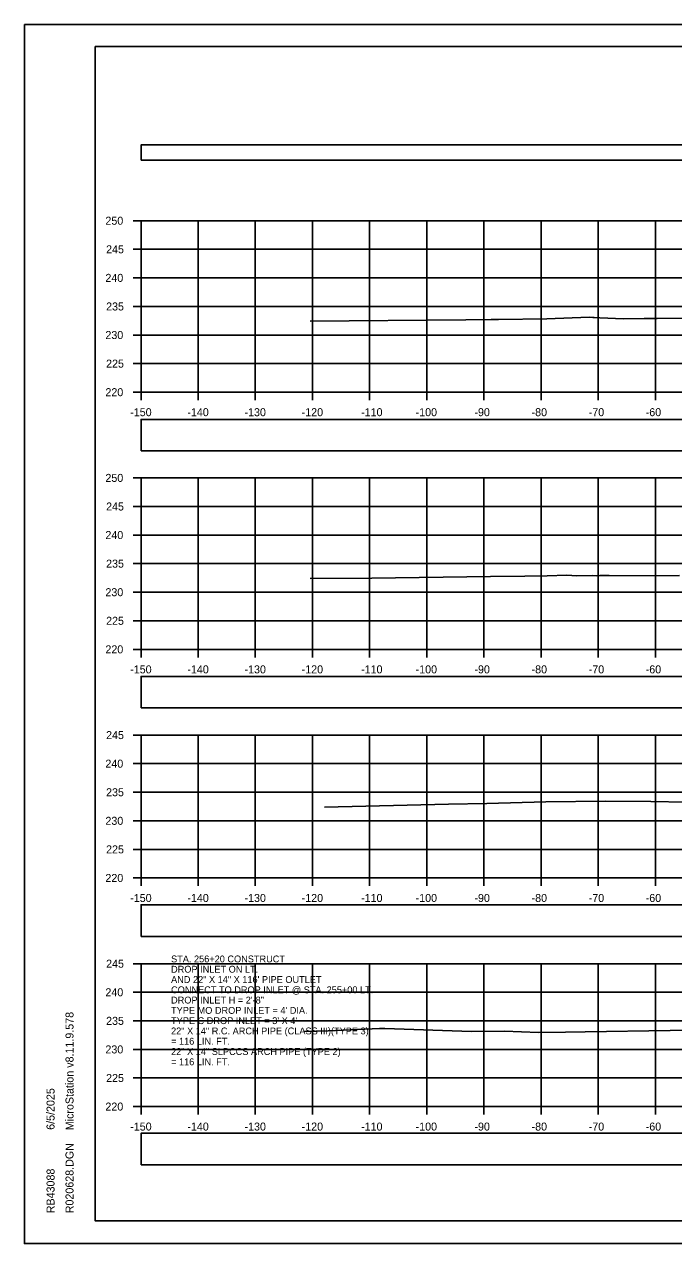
# Model space of a CAD drawing. Extents: x 1369627 to 1374022, y 380035 to 398173.
# Drawn here: x 1371928.1 to 1372041.7, y 392412.4 to 392625.7 of the extents above; entities that cross this region are included whole.
import ezdxf

# ---------------------------------------------------------------- set-up
doc = ezdxf.new("R2010")
doc.units = 0
for name, color, linetype in [('Default', 7, 'Continuous'), ('R_Axis', 7, 'Continuous'), ('R_Axis Annot', 7, 'Continuous'), ('R_Border', 7, 'Continuous'), ('R_Exist Surface', 7, 'Continuous'), ('R_Grid', 7, 'Continuous'), ('R_No Plot', 7, 'Continuous'), ('R_Water Annot', 7, 'Continuous')]:
    doc.layers.add(name, color=color, linetype=linetype)

msp = doc.modelspace()

# ---------------------------------------------------------------- linework, layer by layer
at = {"layer": 'Default'}
for points in [[(1371948.53, 392601.94), (1372248.53, 392601.94), (1372248.53, 392604.64), (1371948.53, 392604.64)], [(1371948.53, 392551.09), (1372248.53, 392551.09), (1372248.53, 392556.61), (1371948.53, 392556.61)], [(1371948.53, 392506.11), (1372248.53, 392506.11), (1372248.53, 392511.63), (1371948.53, 392511.63)], [(1371948.53, 392466.14), (1372248.53, 392466.14), (1372248.53, 392471.66), (1371948.53, 392471.66)], [(1371948.53, 392426.15), (1372248.53, 392426.15), (1372248.53, 392431.68), (1371948.53, 392431.68)]]:
    msp.add_lwpolyline(points, close=True, dxfattribs=at)
at = {"layer": 'R_Axis'}
for p, q in [((1371947.13, 392591.36), (1371948.53, 392591.36)), ((1371948.53, 392561.36), (1371948.53, 392591.36)), ((1371947.13, 392586.36), (1371948.53, 392586.36)), ((1371947.13, 392581.36), (1371948.53, 392581.36)), ((1371947.13, 392576.36), (1371948.53, 392576.36)), ((1371947.13, 392571.36), (1371948.53, 392571.36)), ((1371947.13, 392566.36), (1371948.53, 392566.36)), ((1371947.13, 392561.36), (1371948.53, 392561.36)), ((1371948.53, 392561.36), (1372248.53, 392561.36)), ((1371948.53, 392559.96), (1371948.53, 392561.36)), ((1371958.53, 392559.96), (1371958.53, 392561.36)), ((1371968.53, 392559.96), (1371968.53, 392561.36)), ((1371978.53, 392559.96), (1371978.53, 392561.36)), ((1371988.53, 392559.96), (1371988.53, 392561.36)), ((1371998.53, 392559.96), (1371998.53, 392561.36)), ((1372008.53, 392559.96), (1372008.53, 392561.36)), ((1372018.53, 392559.96), (1372018.53, 392561.36)), ((1372028.53, 392559.96), (1372028.53, 392561.36)), ((1372038.53, 392559.96), (1372038.53, 392561.36)), ((1371947.13, 392546.36), (1371948.53, 392546.36)), ((1371948.53, 392516.36), (1371948.53, 392546.36)), ((1371947.13, 392541.36), (1371948.53, 392541.36)), ((1371947.13, 392536.36), (1371948.53, 392536.36)), ((1371947.13, 392531.36), (1371948.53, 392531.36)), ((1371947.13, 392526.36), (1371948.53, 392526.36)), ((1371947.13, 392521.36), (1371948.53, 392521.36)), ((1371947.13, 392516.36), (1371948.53, 392516.36)), ((1371948.53, 392516.36), (1372248.53, 392516.36)), ((1371948.53, 392514.96), (1371948.53, 392516.36)), ((1371958.53, 392514.96), (1371958.53, 392516.36)), ((1371968.53, 392514.96), (1371968.53, 392516.36)), ((1371978.53, 392514.96), (1371978.53, 392516.36)), ((1371988.53, 392514.96), (1371988.53, 392516.36)), ((1371998.53, 392514.96), (1371998.53, 392516.36)), ((1372008.53, 392514.96), (1372008.53, 392516.36)), ((1372018.53, 392514.96), (1372018.53, 392516.36)), ((1372028.53, 392514.96), (1372028.53, 392516.36)), ((1372038.53, 392514.96), (1372038.53, 392516.36)), ((1371947.13, 392501.36), (1371948.53, 392501.36)), ((1371948.53, 392476.36), (1371948.53, 392501.36)), ((1371947.13, 392496.36), (1371948.53, 392496.36)), ((1371947.13, 392491.36), (1371948.53, 392491.36)), ((1371947.13, 392486.36), (1371948.53, 392486.36)), ((1371947.13, 392481.36), (1371948.53, 392481.36)), ((1371947.13, 392476.36), (1371948.53, 392476.36)), ((1371948.53, 392476.36), (1372248.53, 392476.36)), ((1371948.53, 392474.96), (1371948.53, 392476.36)), ((1371958.53, 392474.96), (1371958.53, 392476.36)), ((1371968.53, 392474.96), (1371968.53, 392476.36)), ((1371978.53, 392474.96), (1371978.53, 392476.36)), ((1371988.53, 392474.96), (1371988.53, 392476.36)), ((1371998.53, 392474.96), (1371998.53, 392476.36)), ((1372008.53, 392474.96), (1372008.53, 392476.36)), ((1372018.53, 392474.96), (1372018.53, 392476.36)), ((1372028.53, 392474.96), (1372028.53, 392476.36)), ((1372038.53, 392474.96), (1372038.53, 392476.36)), ((1371947.13, 392461.36), (1371948.53, 392461.36)), ((1371948.53, 392436.36), (1371948.53, 392461.36)), ((1371947.13, 392456.36), (1371948.53, 392456.36)), ((1371947.13, 392451.36), (1371948.53, 392451.36)), ((1371947.13, 392446.36), (1371948.53, 392446.36)), ((1371947.13, 392441.36), (1371948.53, 392441.36)), ((1371947.13, 392436.36), (1371948.53, 392436.36)), ((1371948.53, 392436.36), (1372248.53, 392436.36)), ((1371948.53, 392434.96), (1371948.53, 392436.36)), ((1371958.53, 392434.96), (1371958.53, 392436.36)), ((1371968.53, 392434.96), (1371968.53, 392436.36)), ((1371978.53, 392434.96), (1371978.53, 392436.36)), ((1371988.53, 392434.96), (1371988.53, 392436.36)), ((1371998.53, 392434.96), (1371998.53, 392436.36)), ((1372008.53, 392434.96), (1372008.53, 392436.36)), ((1372018.53, 392434.96), (1372018.53, 392436.36)), ((1372028.53, 392434.96), (1372028.53, 392436.36)), ((1372038.53, 392434.96), (1372038.53, 392436.36))]:
    msp.add_line(p, q, dxfattribs=at)
at = {"layer": 'R_Border'}
for p, q in [((1371940.53, 392621.82), (1372256.71, 392621.82)), ((1371940.53, 392416.36), (1371940.53, 392621.82)), ((1371940.53, 392416.36), (1371940.53, 392416.36)), ((1372256.71, 392416.36), (1371940.53, 392416.36))]:
    msp.add_line(p, q, dxfattribs=at)
at = {"layer": 'R_Exist Surface'}
for points in [[(1371978.11, 392573.79), (1372005.35, 392574.01), (1372009.81, 392574.07), (1372011.1, 392574.07), (1372019.52, 392574.2), (1372026.94, 392574.46), (1372027.6, 392574.43), (1372027.82, 392574.42), (1372028.83, 392574.39), (1372032.96, 392574.2), (1372036.6, 392574.25), (1372038.87, 392574.27), (1372052.98, 392574.42)], [(1371978.15, 392528.75), (1371988.92, 392528.84), (1372009.69, 392529.13), (1372015.67, 392529.15), (1372019.59, 392529.21), (1372023.05, 392529.33), (1372024.76, 392529.24), (1372027.49, 392529.28), (1372028.26, 392529.24), (1372028.81, 392529.28), (1372030.45, 392529.29), (1372038.56, 392529.25), (1372042.78, 392529.3)], [(1371980.62, 392488.76), (1372002.35, 392489.25), (1372009.02, 392489.41), (1372019.34, 392489.66), (1372029.82, 392489.79), (1372037.73, 392489.72), (1372044, 392489.6)], [(1371977.05, 392449.47), (1371981.3, 392449.59), (1371990.25, 392450.03), (1371991.22, 392450.01), (1372006.37, 392449.5), (1372012.16, 392449.55), (1372018.08, 392449.33), (1372022.81, 392449.37), (1372026.23, 392449.46), (1372041.12, 392449.65), (1372048.26, 392449.78)]]:
    msp.add_lwpolyline(points, dxfattribs=at)
at = {"layer": 'R_Grid'}
for p, q in [((1371948.53, 392591.36), (1372248.53, 392591.36)), ((1371948.53, 392561.36), (1371948.53, 392591.36)), ((1371958.53, 392561.36), (1371958.53, 392591.36)), ((1371968.53, 392561.36), (1371968.53, 392591.36)), ((1371978.53, 392561.36), (1371978.53, 392591.36)), ((1371988.53, 392561.36), (1371988.53, 392591.36)), ((1371998.53, 392561.36), (1371998.53, 392591.36)), ((1372008.53, 392561.36), (1372008.53, 392591.36)), ((1372018.53, 392561.36), (1372018.53, 392591.36)), ((1372028.53, 392561.36), (1372028.53, 392591.36)), ((1372038.53, 392561.36), (1372038.53, 392591.36)), ((1371948.53, 392586.36), (1372248.53, 392586.36)), ((1371948.53, 392581.36), (1372248.53, 392581.36)), ((1371948.53, 392576.36), (1372248.53, 392576.36)), ((1371948.53, 392571.36), (1372248.53, 392571.36)), ((1371948.53, 392566.36), (1372248.53, 392566.36)), ((1371948.53, 392561.36), (1372248.53, 392561.36)), ((1371948.53, 392546.36), (1372248.53, 392546.36)), ((1371948.53, 392516.36), (1371948.53, 392546.36)), ((1371958.53, 392516.36), (1371958.53, 392546.36)), ((1371968.53, 392516.36), (1371968.53, 392546.36)), ((1371978.53, 392516.36), (1371978.53, 392546.36)), ((1371988.53, 392516.36), (1371988.53, 392546.36)), ((1371998.53, 392516.36), (1371998.53, 392546.36)), ((1372008.53, 392516.36), (1372008.53, 392546.36)), ((1372018.53, 392516.36), (1372018.53, 392546.36)), ((1372028.53, 392516.36), (1372028.53, 392546.36)), ((1372038.53, 392516.36), (1372038.53, 392546.36)), ((1371948.53, 392541.36), (1372248.53, 392541.36)), ((1371948.53, 392536.36), (1372248.53, 392536.36)), ((1371948.53, 392531.36), (1372248.53, 392531.36)), ((1371948.53, 392526.36), (1372248.53, 392526.36)), ((1371948.53, 392521.36), (1372248.53, 392521.36)), ((1371948.53, 392516.36), (1372248.53, 392516.36)), ((1371948.53, 392501.36), (1372248.53, 392501.36)), ((1371948.53, 392476.36), (1371948.53, 392501.36)), ((1371958.53, 392476.36), (1371958.53, 392501.36)), ((1371968.53, 392476.36), (1371968.53, 392501.36)), ((1371978.53, 392476.36), (1371978.53, 392501.36)), ((1371988.53, 392476.36), (1371988.53, 392501.36)), ((1371998.53, 392476.36), (1371998.53, 392501.36)), ((1372008.53, 392476.36), (1372008.53, 392501.36)), ((1372018.53, 392476.36), (1372018.53, 392501.36)), ((1372028.53, 392476.36), (1372028.53, 392501.36)), ((1372038.53, 392476.36), (1372038.53, 392501.36)), ((1371948.53, 392496.36), (1372248.53, 392496.36)), ((1371948.53, 392491.36), (1372248.53, 392491.36)), ((1371948.53, 392486.36), (1372248.53, 392486.36)), ((1371948.53, 392481.36), (1372248.53, 392481.36)), ((1371948.53, 392476.36), (1372248.53, 392476.36)), ((1371948.53, 392461.36), (1372248.53, 392461.36)), ((1371948.53, 392436.36), (1371948.53, 392461.36)), ((1371958.53, 392436.36), (1371958.53, 392461.36)), ((1371968.53, 392436.36), (1371968.53, 392461.36)), ((1371978.53, 392436.36), (1371978.53, 392461.36)), ((1371988.53, 392436.36), (1371988.53, 392461.36)), ((1371998.53, 392436.36), (1371998.53, 392461.36)), ((1372008.53, 392436.36), (1372008.53, 392461.36)), ((1372018.53, 392436.36), (1372018.53, 392461.36)), ((1372028.53, 392436.36), (1372028.53, 392461.36)), ((1372038.53, 392436.36), (1372038.53, 392461.36)), ((1371948.53, 392456.36), (1372248.53, 392456.36)), ((1371948.53, 392451.36), (1372248.53, 392451.36)), ((1371948.53, 392446.36), (1372248.53, 392446.36)), ((1371948.53, 392441.36), (1372248.53, 392441.36)), ((1371948.53, 392436.36), (1372248.53, 392436.36))]:
    msp.add_line(p, q, dxfattribs=at)
at = {"layer": 'R_No Plot'}
for p, q in [((1371928.13, 392625.72), (1372261.46, 392625.72)), ((1371928.13, 392412.38), (1372261.46, 392412.38))]:
    msp.add_line(p, q, dxfattribs=at)
for points in [[(1371928.12, 392625.72), (1372261.46, 392625.72), (1372261.46, 392412.38), (1371928.12, 392412.38)], [(1372174.45, 392621.82), (1372194.07, 392621.82), (1372194.07, 392611.94), (1372210.18, 392611.94), (1372233.38, 392611.94), (1372233.38, 392579.27), (1372256.59, 392579.27), (1372256.71, 392416.36), (1371940.53, 392416.36), (1371940.53, 392621.82)]]:
    msp.add_lwpolyline(points, close=True, dxfattribs=at)

# ---------------------------------------------------------------- texts
at = {"layer": 'R_Axis Annot'}
for s, p in [('250', (1371942.3, 392590.66)), ('245', (1371942.42, 392585.66)), ('240', (1371942.3, 392580.66)), ('235', (1371942.42, 392575.66)), ('230', (1371942.3, 392570.66)), ('225', (1371942.42, 392565.66)), ('220', (1371942.3, 392560.66)), ('-150', (1371946.64, 392557.16)), ('-140', (1371956.64, 392557.16)), ('-130', (1371966.64, 392557.16)), ('-120', (1371976.64, 392557.16)), ('-110', (1371987.04, 392557.16)), ('-100', (1371996.58, 392557.16)), ('-90', (1372006.87, 392557.16)), ('-80', (1372016.87, 392557.16)), ('-70', (1372026.87, 392557.16)), ('-60', (1372036.84, 392557.16)), ('250', (1371942.3, 392545.66)), ('245', (1371942.42, 392540.66)), ('240', (1371942.3, 392535.66)), ('235', (1371942.42, 392530.66)), ('230', (1371942.3, 392525.66)), ('225', (1371942.42, 392520.66)), ('220', (1371942.3, 392515.66)), ('-150', (1371946.64, 392512.16)), ('-140', (1371956.64, 392512.16)), ('-130', (1371966.64, 392512.16)), ('-120', (1371976.64, 392512.16)), ('-110', (1371987.04, 392512.16)), ('-100', (1371996.58, 392512.16)), ('-90', (1372006.87, 392512.16)), ('-80', (1372016.87, 392512.16)), ('-70', (1372026.87, 392512.16)), ('-60', (1372036.84, 392512.16)), ('245', (1371942.42, 392500.66)), ('240', (1371942.3, 392495.66)), ('235', (1371942.42, 392490.66)), ('230', (1371942.3, 392485.66)), ('225', (1371942.42, 392480.66)), ('220', (1371942.3, 392475.66)), ('-150', (1371946.64, 392472.16)), ('-140', (1371956.64, 392472.16)), ('-130', (1371966.64, 392472.16)), ('-120', (1371976.64, 392472.16)), ('-110', (1371987.04, 392472.16)), ('-100', (1371996.58, 392472.16)), ('-90', (1372006.87, 392472.16)), ('-80', (1372016.87, 392472.16)), ('-70', (1372026.87, 392472.16)), ('-60', (1372036.84, 392472.16)), ('245', (1371942.42, 392460.66)), ('240', (1371942.3, 392455.66)), ('235', (1371942.42, 392450.66)), ('230', (1371942.3, 392445.66)), ('225', (1371942.42, 392440.66)), ('220', (1371942.3, 392435.66)), ('-150', (1371946.64, 392432.16)), ('-140', (1371956.64, 392432.16)), ('-130', (1371966.64, 392432.16)), ('-120', (1371976.64, 392432.16)), ('-110', (1371987.04, 392432.16)), ('-100', (1371996.58, 392432.16)), ('-90', (1372006.87, 392432.16)), ('-80', (1372016.87, 392432.16)), ('-70', (1372026.87, 392432.16)), ('-60', (1372036.84, 392432.16))]:
    msp.add_text(s, height=1.4, dxfattribs=at).set_placement(p)
at = {"layer": 'R_Border'}
for s, p in [('MicroStation v8.11.9.578', (1371936.72, 392432.22)), ('6/5/2025', (1371933.4, 392432.29)), ('R020628.DGN', (1371936.72, 392417.69)), ('RB43088', (1371933.4, 392417.69))]:
    msp.add_text(s, height=1.4, rotation=90, dxfattribs=at).set_placement(p)
at = {"layer": 'R_Water Annot'}
for s, p in [('STA. 256+20 CONSTRUCT', (1371953.79, 392461.59)), ('DROP INLET ON LT.', (1371953.79, 392459.79)), ('AND 22" X 14" X 116\' PIPE OUTLET', (1371953.79, 392457.99)), ('CONNECT TO DROP INLET @ STA. 255+00 LT.', (1371953.79, 392456.19)), ("TYPE MO DROP INLET = 4' DIA.", (1371953.79, 392452.59)), ('DROP INLET H = 2\'-8"', (1371953.79, 392454.39)), ("TYPE C DROP INLET = 3' X 4'", (1371953.79, 392450.79)), ('22" X 14" R.C. ARCH PIPE (CLASS III)(TYPE 3)', (1371953.79, 392448.99)), ('= 116 LIN. FT.', (1371953.79, 392447.19)), ('22" X 14" SLPCCS ARCH PIPE (TYPE 2)', (1371953.79, 392445.39)), ('= 116 LIN. FT.', (1371953.79, 392443.59))]:
    msp.add_text(s, height=1.2, dxfattribs=at).set_placement(p)

doc.saveas('drawing.dxf')
